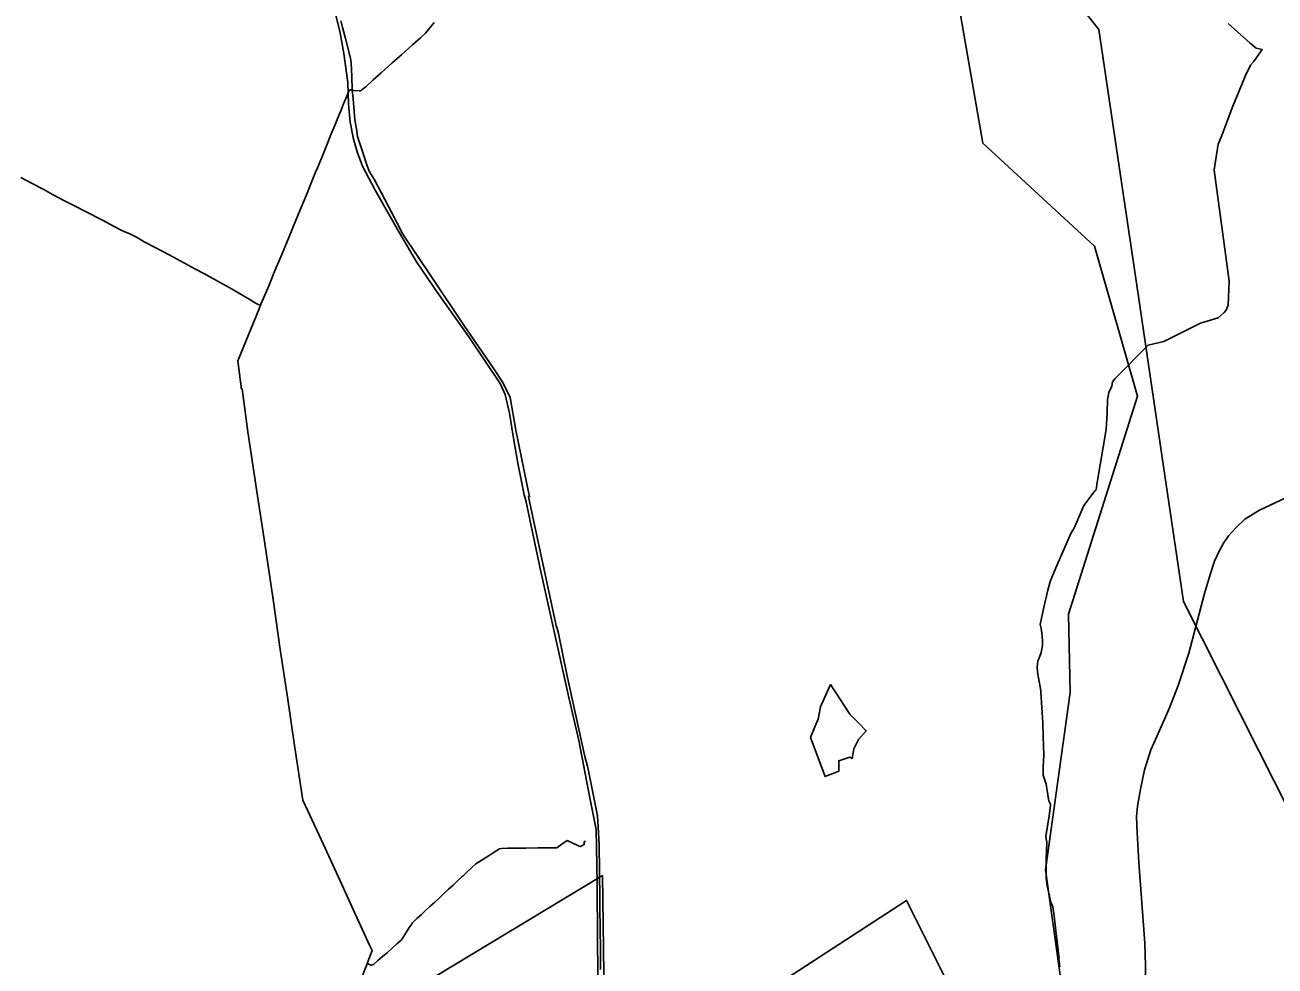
# Model space of a CAD drawing. Extents: x -789162 to -606354, y -1062736 to -945481.
# Drawn here: x -684895 to -682484, y -992510 to -990695 of the extents above; entities that cross this region are included whole.
import ezdxf

# ---------------------------------------------------------------- set-up
doc = ezdxf.new("R2010")
doc.units = 0
for name, color, linetype in [('_SIRSI VZTAHY_CYKLOTRASY MISTNI S', 7, 'Continuous'), ('_SIRSI VZTAHY_ELEKTRICKE VEDENI VN 400 kV S', 7, 'Continuous'), ('_SIRSI VZTAHY_OP vodnich zdroju II stupne', 7, 'Continuous'), ('_SIRSI VZTAHY_SILNICE I TRIDY_STAV', 7, 'Continuous'), ('_SIRSI VZTAHY_SILNICE III TRIDY_STAV', 7, 'Continuous'), ('_SIRSI VZTAHY_VTL PLYNOVOD', 7, 'Continuous')]:
    doc.layers.add(name, color=color, linetype=linetype)

msp = doc.modelspace()

# ---------------------------------------------------------------- linework, layer by layer
at = {"layer": '_SIRSI VZTAHY_CYKLOTRASY MISTNI S'}
for points in [[(-682858.7, -992813.6), (-682927.1, -992324.3), (-682879.2, -991982.1), (-682882.6, -991831.5), (-682749.3, -991410.6), (-682832.2, -991121.5), (-683047.6, -990923), (-683102.4, -990608.2)], [(-687456.1, -993024.3), (-687013.2, -992946.4), (-686498.6, -992862.6), (-686235.3, -993114.1), (-685816.3, -993191.9), (-685864.2, -993353.6), (-685690.7, -993455.4), (-685517.1, -993455.4), (-685433.3, -993102.1), (-685253.8, -993036.2), (-684661.3, -992670.9), (-684535.6, -992790.7), (-683781.6, -992335.6), (-683775.6, -992760.8), (-683195.1, -992383.5), (-682889.9, -992994.3), (-682866, -992760.8)]]:
    msp.add_lwpolyline(points, dxfattribs=at)
at = {"layer": '_SIRSI VZTAHY_ELEKTRICKE VEDENI VN 400 kV S'}
msp.add_lwpolyline([(-682198.7, -992719.4), (-682367.5, -992387.1), (-682516, -992093.9), (-682661, -991806.9), (-682699.3, -991546.6), (-682750.3, -991201), (-682784.9, -990967.5), (-682824, -990703.2), (-682970.2, -990518.9), (-683178.9, -990255.9), (-683445.5, -989920.7), (-683663.2, -989646.4), (-683905.2, -989342), (-684090.8, -989108.3), (-684338.4, -988964.1), (-684599.3, -988812.2), (-684854, -988664.1), (-685079.5, -988532.9)], dxfattribs=at)
at = {"layer": '_SIRSI VZTAHY_OP vodnich zdroju II stupne'}
for points in [[(-684285.9, -990686.6), (-684282.7, -990699.6), (-684276.9, -990721), (-684267.1, -990759.1), (-684266.2, -990768.1), (-684264.6, -990794.4), (-684264.1, -990820.4), (-684262.2, -990837.2), (-684258.9, -990877.6), (-684255.8, -990895.2), (-684253.6, -990909.6), (-684245.3, -990935.1), (-684235.5, -990966.4), (-684230.9, -990977.8), (-684220.9, -990993.8), (-684188.6, -991055.8), (-684166.4, -991098.6), (-684110, -991182.4), (-684047.2, -991275.5), (-683992.1, -991356.4), (-683973.7, -991384.1), (-683959.3, -991413.1), (-683948.2, -991476.4), (-683922.4, -991604.8), (-683924.1, -991604.9), (-683923.3, -991608.4), (-683872.3, -991847.5), (-683870.4, -991854.2), (-683869.7, -991856.5), (-683866.4, -991868.4), (-683850, -991947.9), (-683815.4, -992105.8), (-683810.4, -992124.7), (-683808.3, -992133.4), (-683791, -992220.1), (-683787.8, -992275), (-683786.6, -992380.1), (-683786.3, -992410.1), (-683786.1, -992425.8), (-683785.8, -992448.4), (-683785.4, -992466.9), (-683785.3, -992485.5), (-683785.3, -992501.7), (-683785.3, -992516.9)], [(-682899.1, -992511.4), (-682901.1, -992497), (-682900.3, -992494), (-682900.9, -992490.7), (-682905, -992457.2), (-682906.4, -992447.9), (-682908.7, -992424.5), (-682910.4, -992413), (-682912.8, -992395.8), (-682916.5, -992386.6), (-682923.8, -992355), (-682925.4, -992340.4), (-682925.4, -992334.7), (-682925.4, -992303.4), (-682924.4, -992272.5), (-682926.1, -992260.3), (-682919.6, -992220.2), (-682917.3, -992200.2), (-682917.4, -992197.5), (-682920.2, -992191.6), (-682920.9, -992188), (-682925.8, -992159.4), (-682931.4, -992142.1), (-682931.3, -992122), (-682931.1, -992117.7), (-682930.4, -992099.2), (-682930.7, -992088.8), (-682931.5, -992063.2), (-682932.2, -992044.5), (-682932.3, -992041.1), (-682935.8, -991981.6), (-682936.6, -991974.9), (-682941.3, -991950.6), (-682941.6, -991948), (-682943, -991934.3), (-682941.4, -991921.5), (-682939.9, -991917.3), (-682935.5, -991905.3), (-682932.9, -991892), (-682932.6, -991880.5), (-682934.8, -991862.8), (-682935.3, -991858.9), (-682937.1, -991850.9), (-682930.7, -991820.8), (-682922.5, -991785.1), (-682917.7, -991768.4), (-682914.4, -991760.5), (-682906.7, -991742.1), (-682877.5, -991674.1), (-682873, -991667.1), (-682870.1, -991662), (-682852.9, -991621.4), (-682831, -991592.8), (-682829.4, -991591.2), (-682827.3, -991577.4), (-682810, -991475.1), (-682808.3, -991442.8), (-682807.4, -991418), (-682804.5, -991403.6), (-682799.1, -991391.7), (-682797.4, -991383.3), (-682792.7, -991376.7), (-682729.2, -991312.3), (-682698.7, -991305.3), (-682627.7, -991269.9), (-682593.9, -991259.8), (-682582.1, -991249.4), (-682578.3, -991244.8), (-682574.8, -991235.3), (-682572.5, -991188.8), (-682601.4, -990974.6), (-682601.9, -990974.1), (-682593.6, -990924.9), (-682588.4, -990911), (-682565.9, -990851.3), (-682541.4, -990792.4), (-682531.8, -990772.4), (-682525.8, -990766.1), (-682509, -990742.1), (-682520.8, -990739.5), (-682532.1, -990730), (-682574.8, -990692.2)]]:
    msp.add_lwpolyline(points, dxfattribs=at)
msp.add_lwpolyline([(-683380, -992069.3), (-683371.9, -992048.3), (-683365.4, -992033.8), (-683360.6, -992010.2), (-683341.3, -991967), (-683304.4, -992024), (-683287.8, -992041), (-683272.8, -992056.4), (-683287.8, -992073), (-683296.6, -992091.3), (-683299.8, -992109.5), (-683304.2, -992107.2), (-683325.6, -992114), (-683325.7, -992134.1), (-683338.1, -992139), (-683343.9, -992141.4), (-683352.2, -992144.7)], close=True, dxfattribs=at)
at = {"layer": '_SIRSI VZTAHY_SILNICE I TRIDY_STAV'}
for points in [[(-682733.9, -992509.9), (-682735.6, -992466.1), (-682747.1, -992310.4), (-682750.4, -992252.7), (-682751.1, -992222.4), (-682749.2, -992201.6), (-682743.8, -992168.6), (-682736.3, -992131.2), (-682723.5, -992092.7), (-682712.2, -992067.2), (-682687.9, -992011.9), (-682671.2, -991968.7), (-682650.2, -991906.3), (-682620.2, -991791.6), (-682608.8, -991753), (-682600.9, -991729.2), (-682591.5, -991708.5), (-682583.3, -991694.4), (-682573.9, -991680.3), (-682559.8, -991664.9), (-682542.6, -991648.2), (-682514.1, -991630.4), (-682441.8, -991596.6)], [(-682734.9, -992542.1), (-682733.9, -992509.9)]]:
    msp.add_lwpolyline(points, dxfattribs=at)
at = {"layer": '_SIRSI VZTAHY_SILNICE III TRIDY_STAV'}
msp.add_lwpolyline([(-683789.4, -992573.5), (-683791.1, -992461.7), (-683791.7, -992350), (-683793.4, -992246.3), (-683805.5, -992185.3), (-683826.9, -992075.1), (-683847.5, -991986.5), (-683901.4, -991742.9), (-683929.3, -991612), (-683932.3, -991600.8), (-683944.4, -991539.8), (-683953.6, -991488.1), (-683960.6, -991443.6), (-683968.9, -991407.3), (-683978.5, -991386.2), (-684039.3, -991296), (-684100, -991209.9), (-684140.3, -991151.5), (-684174.9, -991092.8), (-684219.7, -991013.7), (-684244.1, -990967), (-684253.9, -990941.6), (-684261.6, -990915.3), (-684267.9, -990882.3), (-684271.4, -990847.7), (-684272.4, -990805.8), (-684280.1, -990750.1), (-684287.9, -990706.7), (-684297.4, -990668.6)], dxfattribs=at)
at = {"layer": '_SIRSI VZTAHY_VTL PLYNOVOD'}
for points in [[(-684106.2, -990689.9), (-684117, -990703.7), (-684122.5, -990710.8), (-684132.4, -990719.6), (-684147.8, -990733.1), (-684169.1, -990752.3), (-684187.1, -990768.1), (-684201.2, -990780.8), (-684208.5, -990787.2), (-684223.6, -990800.7), (-684237.9, -990813.8), (-684244.7, -990819.5), (-684247.5, -990821.8), (-684250.8, -990822.1), (-684260.8, -990821.1), (-684266.2, -990819.9), (-684268.5, -990819.9), (-684271.3, -990823.7), (-684274.6, -990831.8), (-684280.9, -990846.7), (-684286.1, -990860.2), (-684293.1, -990877.1), (-684299.4, -990892.9), (-684304.4, -990904.8), (-684311, -990921.7), (-684321.5, -990947.4), (-684331.1, -990970.6), (-684334.6, -990978.9), (-684338.5, -990988.4), (-684352.5, -991022.1), (-684367.7, -991058.9), (-684386.3, -991104.5), (-684400.1, -991137.7), (-684412.4, -991167.4), (-684426.4, -991201), (-684437.5, -991227.5), (-684439.5, -991231.8), (-684440.2, -991233.9), (-684440.5, -991234.7), (-684440.7, -991235.2)], [(-684442.4, -991235), (-684442.5, -991235), (-684444.6, -991234.7), (-684445.5, -991234.2), (-684448.2, -991232.4), (-684462.6, -991223.9), (-684481.7, -991212.9), (-684500.2, -991201.9), (-684520.2, -991190.8), (-684550.4, -991174.2), (-684566.1, -991166.1), (-684588.9, -991153.7), (-684607.4, -991143.5), (-684629.4, -991131.5), (-684644.2, -991123.8), (-684665.1, -991112.8), (-684679, -991104.9), (-684692.8, -991097.8), (-684699.5, -991094.9), (-684704.2, -991093.3), (-684708.1, -991091.4), (-684723.2, -991083.2), (-684746, -991071.4), (-684777.3, -991055.5), (-684800.7, -991043), (-684818.7, -991033.7), (-684840.7, -991022.1), (-684860.4, -991011.7), (-684882.6, -990999.7), (-684903.1, -990988.8)], [(-684235.1, -992504.9), (-684225.6, -992479.9), (-684228.1, -992474.6), (-684228.2, -992474.4), (-684228.5, -992473.6), (-684229.8, -992471), (-684252.2, -992423.4), (-684290.6, -992338.6), (-684323.7, -992265.6), (-684359.5, -992190.1), (-684375.1, -992084.9), (-684388.9, -991991.5), (-684402.9, -991899.1), (-684416.1, -991807.4), (-684432.7, -991694.7), (-684447.9, -991594.7), (-684465.5, -991479.5), (-684476.6, -991396.6), (-684477.8, -991396.8), (-684478, -991396.2), (-684478.5, -991392.2), (-684480.7, -991373.4), (-684480.9, -991371.3), (-684480.9, -991371.1), (-684481, -991370.5), (-684481.2, -991368.9), (-684481.2, -991368.7), (-684481.2, -991368.5), (-684481.3, -991367.6), (-684484.4, -991342.3), (-684443.3, -991242.2), (-684442.1, -991238.6), (-684441.6, -991237.6), (-684441.4, -991237), (-684441.1, -991236.3)], [(-684441.5, -991236.1), (-684441.9, -991235.8), (-684442.1, -991235.7), (-684442.5, -991235.4), (-684442.4, -991235)], [(-684442.4, -991235), (-684442.3, -991234.9)], [(-684442.3, -991234.9), (-684442.1, -991234.4), (-684441.5, -991234.7), (-684441, -991235)], [(-684442.3, -991234.9), (-684442.1, -991235), (-684441.7, -991235.3), (-684441.5, -991235.4), (-684441.2, -991235.5)], [(-684441.2, -991235.5), (-684441.3, -991235.8), (-684441.4, -991235.9), (-684441.5, -991236.1)], [(-684441.1, -991236.3), (-684441.5, -991236.1)], [(-684441, -991235), (-684441.1, -991235.1), (-684441.1, -991235.3), (-684441.2, -991235.5)], [(-684441.1, -991236.3), (-684440.9, -991235.7), (-684440.7, -991235.2)], [(-684441, -991235), (-684440.7, -991235.2)], [(-684234.8, -992505.9), (-684234.5, -992506), (-684232.8, -992506.5), (-684227.3, -992508.2), (-684225.8, -992507.6), (-684222.8, -992506.7), (-684222.5, -992506.6), (-684222.3, -992506.4), (-684214.7, -992499.5), (-684205.6, -992491.7), (-684196.3, -992483.7), (-684187.3, -992475.7), (-684178.2, -992467.4), (-684169.4, -992459.8), (-684169.3, -992459.6), (-684167.8, -992457.4), (-684161.3, -992447.4), (-684154.8, -992437.1), (-684148.1, -992426.7), (-684139.4, -992418.5), (-684130.7, -992410.4), (-684122.1, -992402.3), (-684113.6, -992394.5), (-684105, -992386.7), (-684096, -992378.4), (-684087.2, -992370.1), (-684078.6, -992362), (-684069.6, -992353.7), (-684060.9, -992345.7), (-684051.9, -992337.2), (-684050.3, -992335.8), (-684047.1, -992332.9), (-684047, -992332.8), (-684043.2, -992329.2), (-684034.3, -992320.8), (-684025.4, -992312.6), (-684020.2, -992309.4), (-684000.2, -992297), (-683990, -992290.6), (-683980.2, -992283.9), (-683976.4, -992283.5), (-683964.4, -992282.9), (-683952.4, -992282.8), (-683941.2, -992282.6), (-683929.2, -992282.4), (-683906.1, -992282), (-683894.3, -992281.9), (-683882.7, -992281.8), (-683871, -992281.8), (-683869.6, -992281.8), (-683859.8, -992274.8), (-683849.5, -992267.9), (-683838.3, -992273.1), (-683827.6, -992278.2), (-683824.5, -992279.7), (-683824.1, -992279.8), (-683823.8, -992279.7), (-683816.5, -992275.4), (-683816.4, -992274.9), (-683816.3, -992274.6), (-683816.4, -992274.4), (-683816.5, -992271.1), (-683816.5, -992269.8), (-683815.9, -992269.8), (-683814.3, -992269.8), (-683814.2, -992269.8)], [(-684235.4, -992505.7), (-684259.5, -992567.5)], [(-684235.1, -992504.9), (-684235.4, -992505.7)], [(-684234.8, -992505.9), (-684235.1, -992505.8), (-684235.4, -992505.7)], [(-684235.1, -992504.9), (-684234.8, -992505), (-684234.5, -992505.1), (-684234.8, -992505.9)]]:
    msp.add_lwpolyline(points, dxfattribs=at)

doc.saveas('drawing.dxf')
